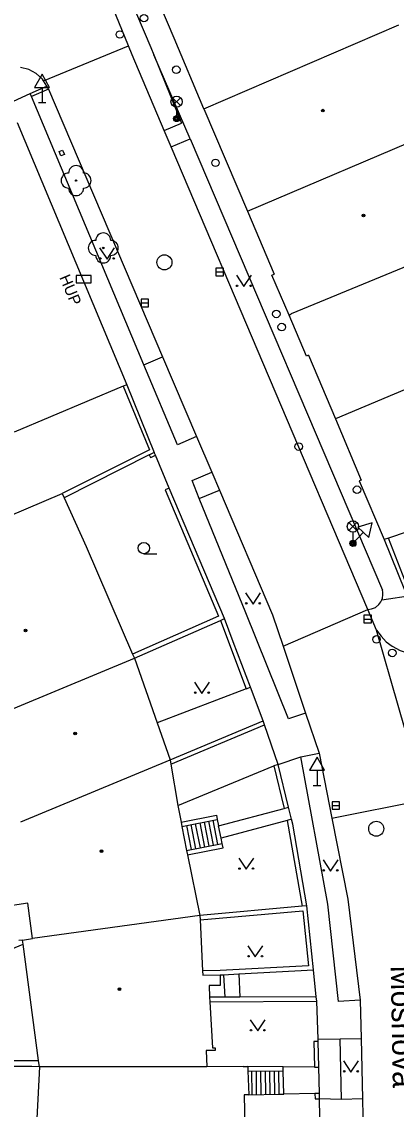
# Model space of a CAD drawing. Extents: x -596229 to -595156, y -1161237 to -1159376.
# Drawn here: x -595771.2 to -595746.3, y -1160822.2 to -1160749.9 of the extents above; entities that cross this region are included whole.
import ezdxf

# ---------------------------------------------------------------- set-up
doc = ezdxf.new("R2010")
doc.units = 0
for name, color, linetype in [('DOP - kresba z DSPS bez souradnic', 7, 'Continuous'), ('DOP - rozhrani ploch obecne', 7, 'Continuous'), ('Level 22', 7, 'Continuous'), ('Level 24', 7, 'Continuous'), ('Level 27', 7, 'Continuous'), ('Level 28', 7, 'Continuous'), ('Level 33', 7, 'Continuous'), ('Level 34', 7, 'Continuous'), ('Level 36', 7, 'Continuous'), ('Level 39', 7, 'Continuous'), ('Nazvy ulic', 7, 'Continuous'), ('slaboproud - povrch.  znaky a tel. budka skut. velikost', 7, 'Continuous'), ('Specificka linie pasportu komunikaci', 7, 'Continuous'), ('TM - budovy zdene_ betonove - VP', 7, 'Continuous'), ('TM - chodniky - VP', 7, 'Continuous'), ('TM - komunikace - VP', 7, 'Continuous'), ('TM - letecke snimky - pomocna linie', 7, 'Continuous'), ('TM - plot drateny_ kovovy - VP', 7, 'Continuous'), ('TM - podezdivka plotu - VP', 7, 'Continuous'), ('TM - popis objektu', 7, 'Continuous'), ('TM - rozhrani mezi zpev. plochami mezi sebou - VP', 7, 'Continuous'), ('TM - rozhrani ploch obecne - VP', 7, 'Continuous'), ('TM - schody - VP', 7, 'Continuous'), ('TM - vjezd na pozemek', 7, 'Continuous')]:
    doc.layers.add(name, color=color, linetype=linetype)

msp = doc.modelspace()

# ---------------------------------------------------------------- linework, layer by layer
at = {"layer": 'DOP - kresba z DSPS bez souradnic'}
for points in [[(-595775.26, -1160812.94), (-595771.16, -1160811.23)], [(-595773.16, -1160818.96), (-595770.13, -1160818.96)]]:
    msp.add_lwpolyline(points, dxfattribs=at)
at = {"layer": 'DOP - rozhrani ploch obecne'}
for points in [[(-595770.57, -1160819.37), (-595773.12, -1160819.37)], [(-595770.07, -1160819.38), (-595770.57, -1160819.37)]]:
    msp.add_lwpolyline(points, dxfattribs=at)
at = {"layer": 'Level 22'}
for centre in [(-595767.63, -1160760.45), (-595765.82, -1160764.93)]:
    msp.add_circle(centre, 0.05, dxfattribs=at)
for centre, start, end in [((-595767.63, -1160759.95), 0, 180), ((-595768.13, -1160760.45), 90, 270), ((-595767.13, -1160760.45), 270, 90), ((-595767.63, -1160760.95), 180, 0), ((-595765.82, -1160764.43), 0, 180), ((-595766.32, -1160764.93), 90, 270), ((-595765.32, -1160764.93), 270, 90), ((-595765.82, -1160765.43), 180, 0)]:
    msp.add_arc(centre, 0.5, start, end, dxfattribs=at)
at = {"layer": 'Level 24'}
msp.add_lwpolyline([(-595767.618, -1160767.259), (-595766.618, -1160767.259), (-595766.618, -1160766.759), (-595767.618, -1160766.759)], close=True, dxfattribs=at)
at = {"layer": 'Level 27'}
for p, q in [((-595758.32, -1160766.53), (-595757.82, -1160766.53)), ((-595763.3, -1160768.59), (-595762.8, -1160768.59)), ((-595748.47, -1160789.61), (-595747.97, -1160789.61)), ((-595750.59, -1160802.01), (-595750.09, -1160802.01))]:
    msp.add_line(p, q, dxfattribs=at)
for points in [[(-595758.32, -1160766.78), (-595757.82, -1160766.78), (-595757.82, -1160766.28), (-595758.32, -1160766.28)], [(-595763.3, -1160768.84), (-595762.8, -1160768.84), (-595762.8, -1160768.34), (-595763.3, -1160768.34)], [(-595748.47, -1160789.86), (-595747.97, -1160789.86), (-595747.97, -1160789.36), (-595748.47, -1160789.36)], [(-595750.59, -1160802.26), (-595750.09, -1160802.26), (-595750.09, -1160801.76), (-595750.59, -1160801.76)]]:
    msp.add_lwpolyline(points, close=True, dxfattribs=at)
for centre in [(-595761.75, -1160765.89), (-595747.65, -1160803.55)]:
    msp.add_circle(centre, 0.5, dxfattribs=at)
at = {"layer": 'Level 28'}
for centre in [(-595763.11, -1160749.65), (-595764.72, -1160750.74), (-595760.96, -1160753.08), (-595758.35, -1160759.27), (-595754.3, -1160769.32), (-595753.94, -1160770.19), (-595752.81, -1160778.14), (-595748.93, -1160781.01), (-595747.63, -1160790.96), (-595746.58, -1160791.86)]:
    msp.add_circle(centre, 0.25, dxfattribs=at)
at = {"layer": 'Level 33'}
for p, q in [((-595761.205, -1160755.47), (-595760.675, -1160754.94)), ((-595761.205, -1160754.94), (-595760.675, -1160755.47)), ((-595760.94, -1160755.58), (-595760.94, -1160756.33)), ((-595749.465, -1160783.72), (-595748.935, -1160783.19)), ((-595749.465, -1160783.19), (-595748.935, -1160783.72)), ((-595749.2, -1160783.83), (-595749.2, -1160784.58))]:
    msp.add_line(p, q, dxfattribs=at)
for centre, radius in [((-595760.94, -1160755.205), 0.375), ((-595760.94, -1160756.33), 0.2), ((-595760.94, -1160756.33), 0.145), ((-595760.94, -1160756.33), 0.0876), ((-595749.2, -1160783.455), 0.375), ((-595749.2, -1160784.58), 0.2), ((-595749.2, -1160784.58), 0.145), ((-595749.2, -1160784.58), 0.0876)]:
    msp.add_circle(centre, radius, dxfattribs=at)
at = {"layer": 'Level 34'}
for p, q in [((-595769.89, -1160754.252), (-595769.89, -1160755.27)), ((-595770.14, -1160755.27), (-595769.64, -1160755.27)), ((-595748.502, -1160783.839), (-595749.2, -1160784.58)), ((-595749.382, -1160784.409), (-595749.018, -1160784.751)), ((-595751.59, -1160799.662), (-595751.59, -1160800.68)), ((-595751.84, -1160800.68), (-595751.34, -1160800.68))]:
    msp.add_line(p, q, dxfattribs=at)
for points in [[(-595770.39, -1160754.252), (-595769.39, -1160754.252), (-595769.89, -1160753.386)], [(-595748.867, -1160783.496), (-595748.138, -1160784.181), (-595747.909, -1160783.208)], [(-595752.09, -1160799.662), (-595751.09, -1160799.662), (-595751.59, -1160798.796)]]:
    msp.add_lwpolyline(points, close=True, dxfattribs=at)
at = {"layer": 'Level 36'}
msp.add_line((-595763.12, -1160785.265), (-595762.245, -1160785.265), dxfattribs=at)
for points in [[(-595766.07, -1160764.93), (-595765.57, -1160765.68), (-595765.07, -1160764.93)], [(-595756.96, -1160766.75), (-595756.46, -1160767.5), (-595755.96, -1160766.75)], [(-595756.35, -1160787.86), (-595755.85, -1160788.61), (-595755.35, -1160787.86)], [(-595759.75, -1160793.8), (-595759.25, -1160794.55), (-595758.75, -1160793.8)], [(-595756.8, -1160805.5), (-595756.3, -1160806.25), (-595755.8, -1160805.5)], [(-595751.19, -1160805.62), (-595750.69, -1160806.37), (-595750.19, -1160805.62)], [(-595756.2, -1160811.33), (-595755.7, -1160812.08), (-595755.2, -1160811.33)], [(-595756.04, -1160816.25), (-595755.54, -1160817), (-595755.04, -1160816.25)], [(-595749.83, -1160818.98), (-595749.33, -1160819.73), (-595748.83, -1160818.98)]]:
    msp.add_lwpolyline(points, dxfattribs=at)
for centre, radius in [((-595766.02, -1160765.63), 0.05), ((-595765.121, -1160765.63), 0.05), ((-595756.91, -1160767.45), 0.05), ((-595756.011, -1160767.45), 0.05), ((-595763.12, -1160784.89), 0.375), ((-595756.3, -1160788.56), 0.05), ((-595755.401, -1160788.56), 0.05), ((-595759.7, -1160794.5), 0.05), ((-595758.801, -1160794.5), 0.05), ((-595756.75, -1160806.2), 0.05), ((-595755.851, -1160806.2), 0.05), ((-595751.14, -1160806.32), 0.05), ((-595750.241, -1160806.32), 0.05), ((-595756.15, -1160812.03), 0.05), ((-595755.251, -1160812.03), 0.05), ((-595755.99, -1160816.95), 0.05), ((-595755.091, -1160816.95), 0.05), ((-595749.78, -1160819.68), 0.05), ((-595748.881, -1160819.68), 0.05)]:
    msp.add_circle(centre, radius, dxfattribs=at)
at = {"layer": 'Level 39'}
for centre, radius in [((-595751.2, -1160755.8), 0.09), ((-595751.2, -1160755.8), 0.0398), ((-595748.5, -1160762.77), 0.09), ((-595748.5, -1160762.77), 0.0398), ((-595770.99, -1160790.37), 0.09), ((-595770.99, -1160790.37), 0.0398), ((-595767.7, -1160797.22), 0.09), ((-595767.7, -1160797.22), 0.0398), ((-595765.94, -1160805.04), 0.09), ((-595765.94, -1160805.04), 0.0398), ((-595764.75, -1160814.22), 0.09), ((-595764.75, -1160814.22), 0.0398)]:
    msp.add_circle(centre, radius, dxfattribs=at)
at = {"layer": 'slaboproud - povrch.  znaky a tel. budka skut. velikost'}
for points in [[(-595768.75, -1160758.52), (-595768.53, -1160758.42)], [(-595768.64, -1160758.8), (-595768.75, -1160758.52)], [(-595768.4, -1160758.71), (-595768.64, -1160758.8)], [(-595768.53, -1160758.42), (-595768.4, -1160758.71)]]:
    msp.add_lwpolyline(points, dxfattribs=at)
at = {"layer": 'Specificka linie pasportu komunikaci'}
for points in [[(-595769.79, -1160753.82), (-595764.15, -1160751.49)], [(-595760.03, -1160757.67), (-595762.46, -1160752.08)], [(-595770.69, -1160754.66), (-595769.57, -1160754.18)], [(-595763.13, -1160772.7), (-595761.87, -1160772.17)], [(-595759.43, -1160781.59), (-595758.09, -1160781.03)], [(-595747.28, -1160788.33), (-595745.21, -1160788.02)], [(-595753.85, -1160791.42), (-595748.21, -1160788.98)], [(-595744.75, -1160800.36), (-595747.63, -1160790.34)], [(-595754.18, -1160799.27), (-595752.67, -1160798.78)], [(-595750.6, -1160802.86), (-595744.6, -1160801.65)], [(-595751.52, -1160817.55), (-595750.05, -1160817.52)], [(-595749.96, -1160821.55), (-595751.42, -1160821.52)]]:
    msp.add_lwpolyline(points, dxfattribs=at)
at = {"layer": 'TM - budovy zdene_ betonove - VP'}
for points in [[(-595761.11, -1160750.99), (-595762.06, -1160748.74)], [(-595759.12, -1160755.68), (-595746.14, -1160750.09)], [(-595759.12, -1160755.68), (-595761.11, -1160750.99)], [(-595759.12, -1160755.68), (-595756.23, -1160762.48)], [(-595771.56, -1160756.6), (-595764.25, -1160774.03)], [(-595756.23, -1160762.48), (-595743.6, -1160757.12)], [(-595756.23, -1160762.48), (-595754.45, -1160766.68)], [(-595740.7, -1160764.13), (-595753.32, -1160769.32)], [(-595754.6, -1160766.74), (-595754.45, -1160766.68)], [(-595753.45, -1160769.41), (-595754.6, -1160766.74)], [(-595753.45, -1160769.41), (-595753.32, -1160769.32)], [(-595752.3, -1160772.12), (-595753.45, -1160769.41)], [(-595752.16, -1160772.06), (-595752.3, -1160772.12)], [(-595752.16, -1160772.06), (-595750.36, -1160776.3)], [(-595740.17, -1160772.01), (-595750.36, -1160776.3)], [(-595764.49, -1160774.13), (-595771.75, -1160777.18)], [(-595764.25, -1160774.03), (-595764.49, -1160774.13)], [(-595750.36, -1160776.3), (-595748.65, -1160780.37)], [(-595748.65, -1160780.37), (-595748.78, -1160780.42)], [(-595748.78, -1160780.42), (-595747.12, -1160784.32)], [(-595744.41, -1160783.4), (-595746.84, -1160784.22)], [(-595746.84, -1160784.22), (-595747.12, -1160784.32)], [(-595766.97, -1160784.78), (-595763.87, -1160791.94)], [(-595774.05, -1160796.48), (-595763.75, -1160792.21)], [(-595763.87, -1160791.94), (-595763.75, -1160792.21)], [(-595763.75, -1160792.21), (-595762.24, -1160796.5)], [(-595762.24, -1160796.5), (-595761.37, -1160798.96)], [(-595771.3, -1160803.09), (-595761.37, -1160798.96)], [(-595761.37, -1160798.96), (-595761.32, -1160799.25)], [(-595761.32, -1160799.25), (-595760.86, -1160802.01)], [(-595760.86, -1160802.01), (-595760.64, -1160803.11)], [(-595760.64, -1160803.11), (-595760.58, -1160803.4)], [(-595760.58, -1160803.4), (-595760.27, -1160805)], [(-595760.27, -1160805), (-595760.21, -1160805.29)], [(-595760.21, -1160805.29), (-595759.4, -1160809.32)], [(-595770.85, -1160808.5), (-595772.6, -1160808.76)], [(-595770.53, -1160810.86), (-595770.85, -1160808.5)], [(-595759.4, -1160809.32), (-595770.53, -1160810.86)], [(-595759.4, -1160809.32), (-595759.38, -1160809.62)], [(-595759.38, -1160809.62), (-595759.21, -1160812.99)], [(-595771.2, -1160810.96), (-595770.53, -1160810.86)], [(-595771.16, -1160811.23), (-595771.2, -1160810.96)], [(-595770.13, -1160818.96), (-595771.16, -1160811.23)], [(-595759.21, -1160812.99), (-595759.19, -1160813.29)], [(-595759.19, -1160813.29), (-595758.04, -1160813.27)], [(-595758.04, -1160813.27), (-595758.03, -1160813.97)], [(-595758.03, -1160813.97), (-595758.78, -1160813.98)], [(-595758.78, -1160813.98), (-595758.74, -1160814.76)], [(-595758.74, -1160814.76), (-595758.72, -1160815.06)], [(-595758.72, -1160815.06), (-595758.55, -1160818.12)], [(-595758.38, -1160818.29), (-595758.98, -1160818.29)], [(-595758.98, -1160818.29), (-595758.93, -1160819.39)], [(-595758.55, -1160818.12), (-595758.38, -1160818.12)], [(-595758.38, -1160818.12), (-595758.38, -1160818.29)], [(-595770.07, -1160819.38), (-595770.13, -1160818.96)], [(-595770.07, -1160819.38), (-595770.52, -1160827.97)], [(-595766.82, -1160819.38), (-595770.07, -1160819.38)], [(-595758.93, -1160819.39), (-595766.82, -1160819.38)], [(-595756.5, -1160819.36), (-595758.93, -1160819.39)], [(-595756.5, -1160819.36), (-595756.2, -1160819.36)], [(-595756.2, -1160819.36), (-595756.19, -1160819.65)], [(-595756.19, -1160819.65), (-595756.13, -1160821.24)], [(-595756.13, -1160821.24), (-595756.44, -1160821.25)], [(-595756.44, -1160821.25), (-595756.3, -1160827.81)]]:
    msp.add_lwpolyline(points, dxfattribs=at)
at = {"layer": 'TM - chodniky - VP'}
for points in [[(-595763.61, -1160749.36), (-595762.65, -1160751.6), (-595762.46, -1160752.08)], [(-595762.46, -1160752.08), (-595760.61, -1160756.64)], [(-595773.27, -1160755.83), (-595770.69, -1160754.66)], [(-595770.61, -1160754.86), (-595770.69, -1160754.66)], [(-595763.13, -1160772.7), (-595770.61, -1160754.86)], [(-595761.76, -1160757.12), (-595760.61, -1160756.64)], [(-595761.31, -1160758.2), (-595760.03, -1160757.67)], [(-595760.03, -1160757.67), (-595747.24, -1160787.69)], [(-595759.61, -1160777.48), (-595760.89, -1160778.03), (-595763.13, -1160772.7)], [(-595759.43, -1160781.59), (-595759.91, -1160780.4), (-595758.6, -1160779.84)], [(-595752.35, -1160795.87), (-595753.48, -1160796.25), (-595756.32, -1160789.2), (-595759.43, -1160781.59)], [(-595747.28, -1160788.33), (-595747.24, -1160788.23), (-595747.21, -1160788), (-595747.22, -1160787.83), (-595747.24, -1160787.69)], [(-595748.21, -1160788.98), (-595747.96, -1160788.94), (-595747.7, -1160788.83), (-595747.47, -1160788.65), (-595747.34, -1160788.46), (-595747.28, -1160788.33)], [(-595752.67, -1160798.78), (-595751.45, -1160798.53)], [(-595748.71, -1160814.95), (-595750.17, -1160815.03), (-595750.87, -1160808.57), (-595752.67, -1160798.78)], [(-595750.05, -1160817.52), (-595748.65, -1160817.49)], [(-595749.96, -1160821.55), (-595750.05, -1160817.52)], [(-595748.56, -1160821.52), (-595749.96, -1160821.55)]]:
    msp.add_lwpolyline(points, dxfattribs=at)
at = {"layer": 'TM - komunikace - VP'}
for points in [[(-595764.15, -1160751.49), (-595766.47, -1160745.78)], [(-595761.76, -1160757.12), (-595763.9, -1160752.1), (-595764.15, -1160751.49)], [(-595770.78, -1160753.07), (-595771.33, -1160752.93)], [(-595770.28, -1160753.33), (-595770.78, -1160753.07)], [(-595769.79, -1160753.82), (-595769.86, -1160753.71), (-595770.28, -1160753.33)], [(-595769.57, -1160754.18), (-595769.79, -1160753.82)], [(-595769.46, -1160754.37), (-595769.57, -1160754.18)], [(-595769.46, -1160754.37), (-595761.87, -1160772.17)], [(-595761.31, -1160758.2), (-595761.76, -1160757.12)], [(-595748.21, -1160788.98), (-595761.31, -1160758.2)], [(-595761.87, -1160772.17), (-595759.61, -1160777.48)], [(-595759.61, -1160777.48), (-595758.6, -1160779.84)], [(-595758.6, -1160779.84), (-595758.09, -1160781.03)], [(-595758.09, -1160781.03), (-595754.56, -1160789.33), (-595753.85, -1160791.42)], [(-595747.63, -1160790.34), (-595748.21, -1160788.98)], [(-595747.63, -1160790.34), (-595747.33, -1160790.75), (-595746.99, -1160791.13), (-595746.59, -1160791.41), (-595746.06, -1160791.7), (-595745.42, -1160791.92), (-595744.86, -1160791.97), (-595744.24, -1160791.94), (-595743.91, -1160791.91)], [(-595753.85, -1160791.42), (-595752.35, -1160795.87)], [(-595752.35, -1160795.87), (-595751.45, -1160798.53)], [(-595751.45, -1160798.53), (-595750.6, -1160802.86)], [(-595750.6, -1160802.86), (-595749.54, -1160808.23), (-595748.71, -1160814.95)], [(-595748.71, -1160814.95), (-595748.65, -1160817.49)], [(-595748.65, -1160817.49), (-595748.56, -1160821.52)], [(-595748.56, -1160821.52), (-595748.52, -1160823.81)]]:
    msp.add_lwpolyline(points, dxfattribs=at)
at = {"layer": 'TM - letecke snimky - pomocna linie'}
for points in [[(-595778.32, -1160785.41), (-595768.55, -1160781.27)], [(-595768.55, -1160781.27), (-595768.42, -1160781.55)], [(-595768.42, -1160781.55), (-595766.97, -1160784.78)], [(-595756.31, -1160794.25), (-595762.24, -1160796.5)]]:
    msp.add_lwpolyline(points, dxfattribs=at)
at = {"layer": 'TM - plot drateny_ kovovy - VP'}
for points in [[(-595764.49, -1160774.13), (-595762.75, -1160778.35), (-595768.55, -1160781.27)], [(-595762.76, -1160778.69), (-595762.68, -1160778.87), (-595762.62, -1160778.84), (-595762.35, -1160778.72)], [(-595761.43, -1160780.9), (-595761.7, -1160781.02), (-595758.14, -1160789.42)], [(-595732.75, -1160784.51), (-595732.85, -1160784.23), (-595743.66, -1160788.02), (-595744.78, -1160787.96), (-595745.6, -1160787.42), (-595746.84, -1160784.22)], [(-595758.14, -1160789.42), (-595763.87, -1160791.94)], [(-595758.02, -1160789.7), (-595756.31, -1160794.25)], [(-595756.31, -1160794.25), (-595756.03, -1160794.14)], [(-595761.32, -1160799.25), (-595755.08, -1160796.65)], [(-595755.08, -1160796.65), (-595755.18, -1160796.38)], [(-595754.18, -1160799.27), (-595754.46, -1160799.38)], [(-595754.46, -1160799.38), (-595753.78, -1160802.2)], [(-595753.78, -1160802.2), (-595753.49, -1160802.12)], [(-595753.29, -1160802.92), (-595753.58, -1160803)], [(-595753.58, -1160803), (-595752.57, -1160808.7)], [(-595759.38, -1160809.62), (-595752.54, -1160809)], [(-595752.54, -1160809), (-595752.15, -1160812.67), (-595758.04, -1160812.97), (-595759.21, -1160812.99)], [(-595751.61, -1160815.02), (-595751.64, -1160814.72)], [(-595758.72, -1160815.06), (-595751.61, -1160815.02)], [(-595751.51, -1160817.69), (-595751.81, -1160817.7), (-595751.76, -1160819.4)], [(-595751.76, -1160819.4), (-595751.46, -1160819.4)], [(-595751.43, -1160821.16), (-595751.73, -1160821.16)], [(-595751.73, -1160821.16), (-595751.72, -1160821.52), (-595751.42, -1160821.52)]]:
    msp.add_lwpolyline(points, dxfattribs=at)
at = {"layer": 'TM - podezdivka plotu - VP'}
for points in [[(-595764.25, -1160774.03), (-595762.43, -1160778.54)], [(-595762.43, -1160778.54), (-595762.7, -1160778.66), (-595762.76, -1160778.69)], [(-595762.35, -1160778.72), (-595762.43, -1160778.54)], [(-595762.76, -1160778.69), (-595768.42, -1160781.55)], [(-595761.43, -1160780.9), (-595762.35, -1160778.72)], [(-595757.75, -1160789.58), (-595761.43, -1160780.9)], [(-595747.12, -1160784.32), (-595745.76, -1160787.67)], [(-595763.75, -1160792.21), (-595758.02, -1160789.7)], [(-595758.02, -1160789.7), (-595757.75, -1160789.58)], [(-595757.17, -1160791.12), (-595757.75, -1160789.58)], [(-595756.03, -1160794.14), (-595757.17, -1160791.12)], [(-595755.18, -1160796.38), (-595756.03, -1160794.14)], [(-595761.37, -1160798.96), (-595755.18, -1160796.38)], [(-595753.49, -1160802.12), (-595754.18, -1160799.27)], [(-595753.21, -1160803.25), (-595753.29, -1160802.92)], [(-595752.27, -1160808.67), (-595753.21, -1160803.25)], [(-595752.57, -1160808.7), (-595759.4, -1160809.32)], [(-595752.27, -1160808.67), (-595752.57, -1160808.7)], [(-595751.82, -1160812.94), (-595752.27, -1160808.67)], [(-595758.04, -1160813.27), (-595757.81, -1160813.26)], [(-595757.81, -1160813.26), (-595756.8, -1160813.2)], [(-595756.8, -1160813.2), (-595751.82, -1160812.94)], [(-595757.73, -1160814.75), (-595758.74, -1160814.76)], [(-595756.72, -1160814.75), (-595757.73, -1160814.75)], [(-595751.64, -1160814.72), (-595756.72, -1160814.75)], [(-595751.46, -1160819.4), (-595751.51, -1160817.69)], [(-595751.42, -1160821.52), (-595751.43, -1160821.16)]]:
    msp.add_lwpolyline(points, dxfattribs=at)
at = {"layer": 'TM - rozhrani mezi zpev. plochami mezi sebou - VP'}
msp.add_lwpolyline([(-595769.46, -1160754.37), (-595770.61, -1160754.86)], dxfattribs=at)
at = {"layer": 'TM - rozhrani ploch obecne - VP'}
for points in [[(-595760.86, -1160802.01), (-595754.46, -1160799.38)], [(-595758.14, -1160803.36), (-595753.78, -1160802.2)], [(-595760.64, -1160803.11), (-595758.29, -1160802.64), (-595758.23, -1160802.93)], [(-595760.58, -1160803.4), (-595758.23, -1160802.93)], [(-595758.23, -1160802.93), (-595758.14, -1160803.36)], [(-595753.58, -1160803), (-595757.98, -1160804.18)], [(-595757.98, -1160804.18), (-595758.14, -1160803.36)], [(-595760.27, -1160805), (-595757.91, -1160804.53)], [(-595760.21, -1160805.29), (-595757.85, -1160804.82), (-595757.91, -1160804.53)], [(-595757.91, -1160804.53), (-595757.98, -1160804.18)], [(-595771.2, -1160810.96), (-595771.45, -1160810.99)], [(-595757.81, -1160813.26), (-595757.73, -1160814.75)], [(-595756.8, -1160813.2), (-595756.72, -1160814.75)], [(-595753.84, -1160819.38), (-595756.2, -1160819.36)], [(-595756.19, -1160819.65), (-595753.84, -1160819.68)], [(-595751.76, -1160819.4), (-595753.84, -1160819.38)], [(-595753.84, -1160819.68), (-595753.84, -1160819.38)], [(-595753.81, -1160821.2), (-595753.84, -1160819.68)], [(-595756.13, -1160821.24), (-595754.11, -1160821.2)], [(-595754.11, -1160821.2), (-595753.81, -1160821.2)], [(-595751.73, -1160821.16), (-595753.81, -1160821.2)]]:
    msp.add_lwpolyline(points, dxfattribs=at)
at = {"layer": 'TM - schody - VP'}
for points in [[(-595759.4, -1160803.16), (-595759.09, -1160804.77)], [(-595759.11, -1160803.11), (-595758.8, -1160804.71)], [(-595758.82, -1160803.05), (-595758.5, -1160804.65)], [(-595758.52, -1160802.99), (-595758.21, -1160804.59)], [(-595760.29, -1160803.34), (-595759.97, -1160804.94)], [(-595759.99, -1160803.28), (-595759.68, -1160804.88)], [(-595759.7, -1160803.22), (-595759.38, -1160804.82)], [(-595755.91, -1160821.24), (-595755.93, -1160819.65)], [(-595755.61, -1160821.23), (-595755.63, -1160819.66)], [(-595755.31, -1160821.22), (-595755.33, -1160819.66)], [(-595755.01, -1160821.22), (-595755.03, -1160819.66)], [(-595754.71, -1160821.21), (-595754.73, -1160819.67)], [(-595754.41, -1160821.21), (-595754.43, -1160819.67)], [(-595754.11, -1160821.2), (-595754.13, -1160819.68)]]:
    msp.add_lwpolyline(points, dxfattribs=at)
at = {"layer": 'TM - vjezd na pozemek'}
for points in [[(-595754.18, -1160799.27), (-595755.08, -1160796.65)], [(-595753.29, -1160802.92), (-595753.49, -1160802.12)], [(-595751.64, -1160814.72), (-595751.82, -1160812.94)], [(-595751.52, -1160817.55), (-595751.61, -1160815.02)], [(-595751.51, -1160817.69), (-595751.52, -1160817.55)], [(-595751.43, -1160821.16), (-595751.46, -1160819.4)], [(-595751.38, -1160823.95), (-595751.42, -1160821.52)]]:
    msp.add_lwpolyline(points, dxfattribs=at)

# ---------------------------------------------------------------- texts
at = {"layer": 'Nazvy ulic'}
msp.add_text('Mošnova', height=1.5, rotation=271.01666, dxfattribs=at).set_placement((-595746.684, -1160812.652))
at = {"layer": 'TM - popis objektu'}
msp.add_text('HUP', height=0.75, rotation=292.79976, dxfattribs=at).set_placement((-595768.76, -1160766.89))

doc.saveas('drawing.dxf')
